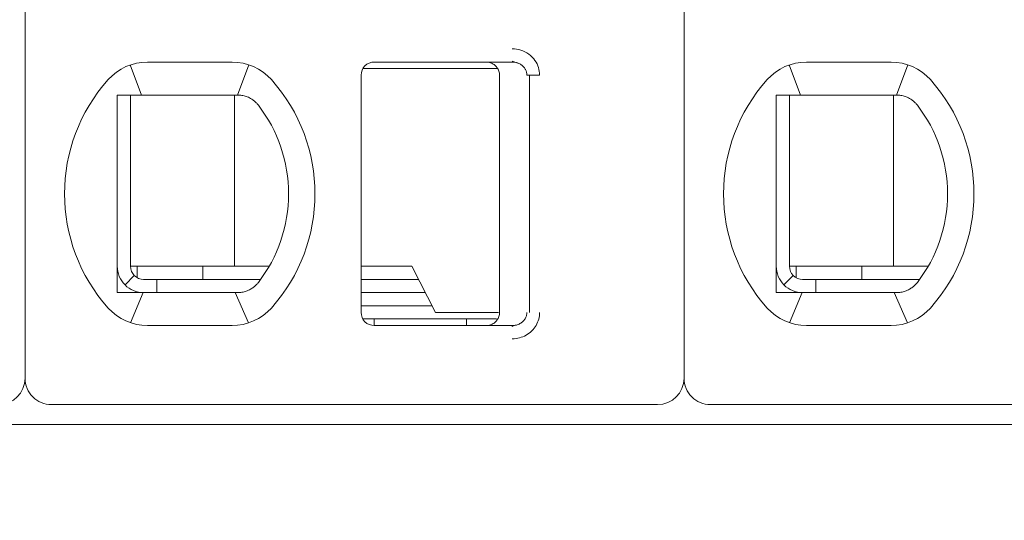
# Model space of a CAD drawing. Header units: millimetres. Extents: x -1114 to 1396, y -630 to 631.
# Tile 548 of 656: x 827.45 to 834.92, y -467.21 to -463.41. Entities that reach past the tile are written whole.
import ezdxf

# ---------------------------------------------------------------- set-up
doc = ezdxf.new("R2010")
doc.units = ezdxf.units.MM
doc.header["$MEASUREMENT"] = 0

msp = doc.modelspace()

# ---------------------------------------------------------------- linework, layer by layer
at = {"lineweight": 18}
for points, knots in [([(1038.9843, -629.7647), (1038.9843, -629.7647), (-1111.4882, -629.7647), (-1111.4882, -629.7647), (-1111.4882, -629.7647), (-1111.4882, -629.7647), (-1111.4882, 630.7883), (-1111.4882, 630.7883), (-1111.4882, 630.7883), (-1111.4882, 630.7883), (1038.9843, 630.7883), (1038.9843, 630.7883)], [0, 0, 0, 0, 0.333333, 0.333333, 0.333333, 0.333333, 0.666667, 0.666667, 0.666667, 0.666667, 1, 1, 1, 1]), ([(831.1902, -463.629), (831.2123, -463.6288), (831.2334, -463.6321), (831.2545, -463.6388), (831.2545, -463.6388), (831.2756, -463.6456), (831.2967, -463.6559), (831.3152, -463.6695), (831.3152, -463.6695), (831.3338, -463.6831), (831.3499, -463.7001), (831.3621, -463.7173), (831.3621, -463.7173), (831.3743, -463.7345), (831.3826, -463.752), (831.3883, -463.7706), (831.3883, -463.7706), (831.394, -463.7891), (831.3972, -463.8086), (831.3973, -463.829)], [0, 0, 0, 0, 0.2, 0.2, 0.2, 0.2, 0.4, 0.4, 0.4, 0.4, 0.6, 0.6, 0.6, 0.6, 0.8, 0.8, 0.8, 0.8, 1, 1, 1, 1]), ([(830.1428, -463.729), (830.1163, -463.729), (830.0909, -463.7395), (830.0721, -463.7582), (830.0721, -463.7582), (830.0533, -463.777), (830.0428, -463.8024), (830.0428, -463.829)], [0, 0, 0, 0, 0.5, 0.5, 0.5, 0.5, 1, 1, 1, 1]), ([(830.1428, -463.729), (830.1163, -463.729), (830.0909, -463.7395), (830.0721, -463.7582), (830.0721, -463.7582), (830.0533, -463.777), (830.0428, -463.8024), (830.0428, -463.829)], [0, 0, 0, 0, 0.5, 0.5, 0.5, 0.5, 1, 1, 1, 1]), ([(830.9928, -463.729), (831.0033, -463.729), (831.0138, -463.7306), (831.0238, -463.7339), (831.0238, -463.7339), (831.0338, -463.7371), (831.0432, -463.742), (831.0517, -463.7481), (831.0517, -463.7481), (831.0602, -463.7543), (831.0676, -463.7618), (831.0738, -463.7702), (831.0738, -463.7702), (831.0799, -463.7787), (831.0847, -463.7882), (831.088, -463.7982), (831.088, -463.7982), (831.0912, -463.8081), (831.0928, -463.8186), (831.0928, -463.829)], [0, 0, 0, 0, 0.2, 0.2, 0.2, 0.2, 0.4, 0.4, 0.4, 0.4, 0.6, 0.6, 0.6, 0.6, 0.8, 0.8, 0.8, 0.8, 1, 1, 1, 1]), ([(831.1902, -463.729), (831.199, -463.729), (831.2077, -463.7299), (831.2162, -463.7318), (831.2162, -463.7318), (831.2246, -463.7336), (831.2327, -463.7363), (831.2405, -463.7399), (831.2405, -463.7399), (831.248, -463.7434), (831.2552, -463.7477), (831.2618, -463.7528), (831.2618, -463.7528), (831.268, -463.7575), (831.2736, -463.7629), (831.2785, -463.7688), (831.2785, -463.7688), (831.283, -463.7743), (831.287, -463.7802), (831.2902, -463.7864), (831.2902, -463.7864), (831.2935, -463.7927), (831.296, -463.7992), (831.2978, -463.806), (831.2978, -463.806), (831.2997, -463.8135), (831.3007, -463.8212), (831.3007, -463.829)], [0, 0, 0, 0, 0.142857, 0.142857, 0.142857, 0.142857, 0.285714, 0.285714, 0.285714, 0.285714, 0.428571, 0.428571, 0.428571, 0.428571, 0.571429, 0.571429, 0.571429, 0.571429, 0.714286, 0.714286, 0.714286, 0.714286, 0.857143, 0.857143, 0.857143, 0.857143, 1, 1, 1, 1]), ([(828.1928, -463.979), (828.1996, -463.979), (828.2064, -463.979), (828.2132, -463.979), (828.2132, -463.979), (828.22, -463.979), (828.2268, -463.979), (828.2337, -463.979), (828.2337, -463.979), (828.2405, -463.979), (828.2474, -463.979), (828.2543, -463.979)], [0, 0, 0, 0, 0.333333, 0.333333, 0.333333, 0.333333, 0.666667, 0.666667, 0.666667, 0.666667, 1, 1, 1, 1]), ([(828.1928, -463.979), (828.1928, -464.0299), (828.1928, -464.0824), (828.1928, -464.1373), (828.1928, -464.1373), (828.1928, -464.1648), (828.1928, -464.1929), (828.1928, -464.2218), (828.1928, -464.2218), (828.1928, -464.2363), (828.1928, -464.251), (828.1928, -464.2659), (828.1928, -464.2659), (828.1928, -464.2808), (828.1928, -464.296), (828.1928, -464.3113), (828.1928, -464.3113), (828.1928, -464.3421), (828.1928, -464.3737), (828.1928, -464.4064), (828.1928, -464.4064), (828.1928, -464.4391), (828.1928, -464.4729), (828.1928, -464.5083), (828.1928, -464.5083), (828.1928, -464.5259), (828.1928, -464.5439), (828.1928, -464.562), (828.1928, -464.562), (828.1928, -464.5801), (828.1928, -464.5984), (828.1928, -464.6169), (828.1928, -464.6169), (828.1928, -464.6354), (828.1928, -464.6541), (828.1928, -464.673), (828.1928, -464.673), (828.1928, -464.692), (828.1928, -464.7113), (828.1928, -464.7303), (828.1928, -464.7303), (828.1928, -464.7683), (828.1928, -464.8059), (828.1928, -464.8429), (828.1928, -464.8429), (828.1928, -464.8522), (828.1928, -464.8615), (828.1928, -464.8707), (828.1928, -464.8707), (828.1928, -464.8799), (828.1928, -464.8891), (828.1928, -464.8982), (828.1928, -464.8982), (828.1928, -464.9164), (828.1928, -464.9342), (828.1928, -464.9517), (828.1928, -464.9517), (828.1928, -464.9867), (828.1928, -465.0203), (828.1928, -465.0529), (828.1928, -465.0529), (828.1928, -465.0693), (828.1928, -465.0854), (828.1928, -465.1012), (828.1928, -465.1012), (828.1928, -465.1171), (828.1928, -465.1327), (828.1928, -465.1481), (828.1928, -465.1481), (828.1928, -465.1787), (828.1928, -465.2083), (828.1928, -465.2371), (828.1928, -465.2371), (828.1928, -465.2658), (828.1928, -465.2938), (828.1928, -465.3211), (828.1928, -465.3211), (828.1928, -465.3759), (828.1928, -465.4282), (828.1928, -465.479)], [0, 0, 0, 0, 0.05, 0.05, 0.05, 0.05, 0.1, 0.1, 0.1, 0.1, 0.15, 0.15, 0.15, 0.15, 0.2, 0.2, 0.2, 0.2, 0.25, 0.25, 0.25, 0.25, 0.3, 0.3, 0.3, 0.3, 0.35, 0.35, 0.35, 0.35, 0.4, 0.4, 0.4, 0.4, 0.45, 0.45, 0.45, 0.45, 0.5, 0.5, 0.5, 0.5, 0.55, 0.55, 0.55, 0.55, 0.6, 0.6, 0.6, 0.6, 0.65, 0.65, 0.65, 0.65, 0.7, 0.7, 0.7, 0.7, 0.75, 0.75, 0.75, 0.75, 0.8, 0.8, 0.8, 0.8, 0.85, 0.85, 0.85, 0.85, 0.9, 0.9, 0.9, 0.9, 0.95, 0.95, 0.95, 0.95, 1, 1, 1, 1]), ([(828.422, -463.979), (828.4168, -463.979), (828.4116, -463.979), (828.4064, -463.979), (828.4064, -463.979), (828.4011, -463.979), (828.3958, -463.979), (828.3904, -463.979), (828.3904, -463.979), (828.385, -463.979), (828.3795, -463.979), (828.3738, -463.979), (828.3738, -463.979), (828.3682, -463.979), (828.3624, -463.979), (828.3564, -463.979), (828.3564, -463.979), (828.3504, -463.979), (828.3443, -463.979), (828.338, -463.979), (828.338, -463.979), (828.3317, -463.979), (828.3253, -463.979), (828.3187, -463.979), (828.3187, -463.979), (828.3121, -463.979), (828.3054, -463.979), (828.2984, -463.979), (828.2984, -463.979), (828.2915, -463.979), (828.2844, -463.979), (828.277, -463.979), (828.277, -463.979), (828.2696, -463.979), (828.2621, -463.979), (828.2543, -463.979)], [0, 0, 0, 0, 0.111111, 0.111111, 0.111111, 0.111111, 0.222222, 0.222222, 0.222222, 0.222222, 0.333333, 0.333333, 0.333333, 0.333333, 0.444444, 0.444444, 0.444444, 0.444444, 0.555556, 0.555556, 0.555556, 0.555556, 0.666667, 0.666667, 0.666667, 0.666667, 0.777778, 0.777778, 0.777778, 0.777778, 0.888889, 0.888889, 0.888889, 0.888889, 1, 1, 1, 1]), ([(829.1052, -463.979), (829.1005, -463.979), (829.0958, -463.979), (829.0912, -463.979), (829.0912, -463.979), (829.0865, -463.979), (829.0818, -463.979), (829.0772, -463.979), (829.0772, -463.979), (829.0727, -463.979), (829.0681, -463.979), (829.0636, -463.979)], [0, 0, 0, 0, 0.333333, 0.333333, 0.333333, 0.333333, 0.666667, 0.666667, 0.666667, 0.666667, 1, 1, 1, 1]), ([(829.2029, -464.0044), (829.1926, -463.9987), (829.1819, -463.9939), (829.1711, -463.9901), (829.1711, -463.9901), (829.1603, -463.9863), (829.1493, -463.9836), (829.1383, -463.9817), (829.1383, -463.9817), (829.1272, -463.9799), (829.1162, -463.979), (829.1052, -463.979)], [0, 0, 0, 0, 0.333333, 0.333333, 0.333333, 0.333333, 0.666667, 0.666667, 0.666667, 0.666667, 1, 1, 1, 1]), ([(833.1928, -463.979), (833.1996, -463.979), (833.2064, -463.979), (833.2132, -463.979), (833.2132, -463.979), (833.22, -463.979), (833.2268, -463.979), (833.2337, -463.979), (833.2337, -463.979), (833.2405, -463.979), (833.2474, -463.979), (833.2543, -463.979)], [0, 0, 0, 0, 0.333333, 0.333333, 0.333333, 0.333333, 0.666667, 0.666667, 0.666667, 0.666667, 1, 1, 1, 1]), ([(833.1928, -463.979), (833.1928, -464.0299), (833.1928, -464.0824), (833.1928, -464.1373), (833.1928, -464.1373), (833.1928, -464.1648), (833.1928, -464.1929), (833.1928, -464.2218), (833.1928, -464.2218), (833.1928, -464.2363), (833.1928, -464.251), (833.1928, -464.2659), (833.1928, -464.2659), (833.1928, -464.2808), (833.1928, -464.296), (833.1928, -464.3113), (833.1928, -464.3113), (833.1928, -464.3421), (833.1928, -464.3737), (833.1928, -464.4064), (833.1928, -464.4064), (833.1928, -464.4391), (833.1928, -464.4729), (833.1928, -464.5083), (833.1928, -464.5083), (833.1928, -464.5259), (833.1928, -464.5439), (833.1928, -464.562), (833.1928, -464.562), (833.1928, -464.5801), (833.1928, -464.5984), (833.1928, -464.6169), (833.1928, -464.6169), (833.1928, -464.6354), (833.1928, -464.6541), (833.1928, -464.673), (833.1928, -464.673), (833.1928, -464.692), (833.1928, -464.7113), (833.1928, -464.7303), (833.1928, -464.7303), (833.1928, -464.7683), (833.1928, -464.8059), (833.1928, -464.8429), (833.1928, -464.8429), (833.1928, -464.8522), (833.1928, -464.8615), (833.1928, -464.8707), (833.1928, -464.8707), (833.1928, -464.8799), (833.1928, -464.8891), (833.1928, -464.8982), (833.1928, -464.8982), (833.1928, -464.9164), (833.1928, -464.9342), (833.1928, -464.9517), (833.1928, -464.9517), (833.1928, -464.9867), (833.1928, -465.0203), (833.1928, -465.0529), (833.1928, -465.0529), (833.1928, -465.0693), (833.1928, -465.0854), (833.1928, -465.1012), (833.1928, -465.1012), (833.1928, -465.1171), (833.1928, -465.1327), (833.1928, -465.1481), (833.1928, -465.1481), (833.1928, -465.1787), (833.1928, -465.2083), (833.1928, -465.2371), (833.1928, -465.2371), (833.1928, -465.2658), (833.1928, -465.2938), (833.1928, -465.3211), (833.1928, -465.3211), (833.1928, -465.3759), (833.1928, -465.4282), (833.1928, -465.479)], [0, 0, 0, 0, 0.05, 0.05, 0.05, 0.05, 0.1, 0.1, 0.1, 0.1, 0.15, 0.15, 0.15, 0.15, 0.2, 0.2, 0.2, 0.2, 0.25, 0.25, 0.25, 0.25, 0.3, 0.3, 0.3, 0.3, 0.35, 0.35, 0.35, 0.35, 0.4, 0.4, 0.4, 0.4, 0.45, 0.45, 0.45, 0.45, 0.5, 0.5, 0.5, 0.5, 0.55, 0.55, 0.55, 0.55, 0.6, 0.6, 0.6, 0.6, 0.65, 0.65, 0.65, 0.65, 0.7, 0.7, 0.7, 0.7, 0.75, 0.75, 0.75, 0.75, 0.8, 0.8, 0.8, 0.8, 0.85, 0.85, 0.85, 0.85, 0.9, 0.9, 0.9, 0.9, 0.95, 0.95, 0.95, 0.95, 1, 1, 1, 1]), ([(833.422, -463.979), (833.4168, -463.979), (833.4116, -463.979), (833.4064, -463.979), (833.4064, -463.979), (833.4011, -463.979), (833.3958, -463.979), (833.3904, -463.979), (833.3904, -463.979), (833.385, -463.979), (833.3795, -463.979), (833.3738, -463.979), (833.3738, -463.979), (833.3682, -463.979), (833.3624, -463.979), (833.3564, -463.979), (833.3564, -463.979), (833.3504, -463.979), (833.3443, -463.979), (833.338, -463.979), (833.338, -463.979), (833.3317, -463.979), (833.3253, -463.979), (833.3187, -463.979), (833.3187, -463.979), (833.3121, -463.979), (833.3054, -463.979), (833.2984, -463.979), (833.2984, -463.979), (833.2915, -463.979), (833.2844, -463.979), (833.277, -463.979), (833.277, -463.979), (833.2696, -463.979), (833.2621, -463.979), (833.2543, -463.979)], [0, 0, 0, 0, 0.111111, 0.111111, 0.111111, 0.111111, 0.222222, 0.222222, 0.222222, 0.222222, 0.333333, 0.333333, 0.333333, 0.333333, 0.444444, 0.444444, 0.444444, 0.444444, 0.555556, 0.555556, 0.555556, 0.555556, 0.666667, 0.666667, 0.666667, 0.666667, 0.777778, 0.777778, 0.777778, 0.777778, 0.888889, 0.888889, 0.888889, 0.888889, 1, 1, 1, 1]), ([(834.1052, -463.979), (834.1005, -463.979), (834.0958, -463.979), (834.0912, -463.979), (834.0912, -463.979), (834.0865, -463.979), (834.0818, -463.979), (834.0772, -463.979), (834.0772, -463.979), (834.0727, -463.979), (834.0681, -463.979), (834.0636, -463.979)], [0, 0, 0, 0, 0.333333, 0.333333, 0.333333, 0.333333, 0.666667, 0.666667, 0.666667, 0.666667, 1, 1, 1, 1]), ([(834.2029, -464.0044), (834.1926, -463.9987), (834.1819, -463.9939), (834.1711, -463.9901), (834.1711, -463.9901), (834.1603, -463.9863), (834.1493, -463.9836), (834.1383, -463.9817), (834.1383, -463.9817), (834.1272, -463.9799), (834.1162, -463.979), (834.1052, -463.979)], [0, 0, 0, 0, 0.333333, 0.333333, 0.333333, 0.333333, 0.666667, 0.666667, 0.666667, 0.666667, 1, 1, 1, 1]), ([(829.2635, -464.0567), (829.2582, -464.0499), (829.2525, -464.0433), (829.2462, -464.0371), (829.2462, -464.0371), (829.2399, -464.0308), (829.233, -464.0249), (829.2258, -464.0194), (829.2258, -464.0194), (829.2186, -464.0139), (829.2109, -464.0089), (829.2029, -464.0044)], [0, 0, 0, 0, 0.333333, 0.333333, 0.333333, 0.333333, 0.666667, 0.666667, 0.666667, 0.666667, 1, 1, 1, 1]), ([(834.2635, -464.0567), (834.2582, -464.0499), (834.2525, -464.0433), (834.2462, -464.0371), (834.2462, -464.0371), (834.2399, -464.0308), (834.233, -464.0249), (834.2258, -464.0194), (834.2258, -464.0194), (834.2186, -464.0139), (834.2109, -464.0089), (834.2029, -464.0044)], [0, 0, 0, 0, 0.333333, 0.333333, 0.333333, 0.333333, 0.666667, 0.666667, 0.666667, 0.666667, 1, 1, 1, 1]), ([(828.1928, -465.279), (828.1928, -465.332), (828.2139, -465.3829), (828.2514, -465.4204), (828.2514, -465.4204), (828.2889, -465.4579), (828.3398, -465.479), (828.3928, -465.479)], [0, 0, 0, 0, 0.5, 0.5, 0.5, 0.5, 1, 1, 1, 1]), ([(828.2928, -465.279), (828.2928, -465.3055), (828.3033, -465.3309), (828.3221, -465.3497), (828.3221, -465.3497), (828.3409, -465.3684), (828.3663, -465.379), (828.3928, -465.379)], [0, 0, 0, 0, 0.5, 0.5, 0.5, 0.5, 1, 1, 1, 1]), ([(833.1928, -465.279), (833.1928, -465.332), (833.2139, -465.3829), (833.2514, -465.4204), (833.2514, -465.4204), (833.2889, -465.4579), (833.3398, -465.479), (833.3928, -465.479)], [0, 0, 0, 0, 0.5, 0.5, 0.5, 0.5, 1, 1, 1, 1]), ([(833.2928, -465.279), (833.2928, -465.3055), (833.3033, -465.3309), (833.3221, -465.3497), (833.3221, -465.3497), (833.3409, -465.3684), (833.3663, -465.379), (833.3928, -465.379)], [0, 0, 0, 0, 0.5, 0.5, 0.5, 0.5, 1, 1, 1, 1]), ([(829.2029, -465.4535), (829.2112, -465.4488), (829.219, -465.4437), (829.2263, -465.4381), (829.2263, -465.4381), (829.2336, -465.4326), (829.2404, -465.4266), (829.2466, -465.4204), (829.2466, -465.4204), (829.2528, -465.4142), (829.2584, -465.4078), (829.2635, -465.4012)], [0, 0, 0, 0, 0.333333, 0.333333, 0.333333, 0.333333, 0.666667, 0.666667, 0.666667, 0.666667, 1, 1, 1, 1]), ([(834.2029, -465.4535), (834.2112, -465.4488), (834.219, -465.4437), (834.2263, -465.4381), (834.2263, -465.4381), (834.2336, -465.4326), (834.2404, -465.4266), (834.2466, -465.4204), (834.2466, -465.4204), (834.2528, -465.4142), (834.2584, -465.4078), (834.2635, -465.4012)], [0, 0, 0, 0, 0.333333, 0.333333, 0.333333, 0.333333, 0.666667, 0.666667, 0.666667, 0.666667, 1, 1, 1, 1]), ([(828.1928, -465.479), (828.1997, -465.479), (828.2066, -465.479), (828.2134, -465.479), (828.2134, -465.479), (828.2203, -465.479), (828.2271, -465.479), (828.2339, -465.479), (828.2339, -465.479), (828.2407, -465.479), (828.2475, -465.479), (828.2543, -465.479)], [0, 0, 0, 0, 0.333333, 0.333333, 0.333333, 0.333333, 0.666667, 0.666667, 0.666667, 0.666667, 1, 1, 1, 1]), ([(828.2543, -465.479), (828.2621, -465.479), (828.2697, -465.479), (828.277, -465.479), (828.277, -465.479), (828.2844, -465.479), (828.2915, -465.479), (828.2984, -465.479), (828.2984, -465.479), (828.3054, -465.479), (828.3121, -465.479), (828.3187, -465.479), (828.3187, -465.479), (828.3253, -465.479), (828.3317, -465.479), (828.338, -465.479), (828.338, -465.479), (828.3443, -465.479), (828.3504, -465.479), (828.3564, -465.479), (828.3564, -465.479), (828.3624, -465.479), (828.3682, -465.479), (828.3738, -465.479), (828.3738, -465.479), (828.3795, -465.479), (828.385, -465.479), (828.3904, -465.479), (828.3904, -465.479), (828.3958, -465.479), (828.4011, -465.479), (828.4064, -465.479), (828.4064, -465.479), (828.4116, -465.479), (828.4168, -465.479), (828.422, -465.479)], [0, 0, 0, 0, 0.111111, 0.111111, 0.111111, 0.111111, 0.222222, 0.222222, 0.222222, 0.222222, 0.333333, 0.333333, 0.333333, 0.333333, 0.444444, 0.444444, 0.444444, 0.444444, 0.555556, 0.555556, 0.555556, 0.555556, 0.666667, 0.666667, 0.666667, 0.666667, 0.777778, 0.777778, 0.777778, 0.777778, 0.888889, 0.888889, 0.888889, 0.888889, 1, 1, 1, 1]), ([(829.0636, -465.479), (829.0681, -465.479), (829.0727, -465.479), (829.0773, -465.479), (829.0773, -465.479), (829.0819, -465.479), (829.0865, -465.479), (829.0912, -465.479), (829.0912, -465.479), (829.0959, -465.479), (829.1005, -465.479), (829.1052, -465.479)], [0, 0, 0, 0, 0.333333, 0.333333, 0.333333, 0.333333, 0.666667, 0.666667, 0.666667, 0.666667, 1, 1, 1, 1]), ([(829.2029, -465.4535), (829.1928, -465.4592), (829.1823, -465.4639), (829.1715, -465.4676), (829.1715, -465.4676), (829.1608, -465.4714), (829.1498, -465.4742), (829.1387, -465.4761), (829.1387, -465.4761), (829.1276, -465.478), (829.1164, -465.479), (829.1052, -465.479)], [0, 0, 0, 0, 0.333333, 0.333333, 0.333333, 0.333333, 0.666667, 0.666667, 0.666667, 0.666667, 1, 1, 1, 1]), ([(833.1928, -465.479), (833.1997, -465.479), (833.2066, -465.479), (833.2134, -465.479), (833.2134, -465.479), (833.2203, -465.479), (833.2271, -465.479), (833.2339, -465.479), (833.2339, -465.479), (833.2407, -465.479), (833.2475, -465.479), (833.2543, -465.479)], [0, 0, 0, 0, 0.333333, 0.333333, 0.333333, 0.333333, 0.666667, 0.666667, 0.666667, 0.666667, 1, 1, 1, 1]), ([(833.2543, -465.479), (833.2621, -465.479), (833.2697, -465.479), (833.277, -465.479), (833.277, -465.479), (833.2844, -465.479), (833.2915, -465.479), (833.2984, -465.479), (833.2984, -465.479), (833.3054, -465.479), (833.3121, -465.479), (833.3187, -465.479), (833.3187, -465.479), (833.3253, -465.479), (833.3317, -465.479), (833.338, -465.479), (833.338, -465.479), (833.3443, -465.479), (833.3504, -465.479), (833.3564, -465.479), (833.3564, -465.479), (833.3624, -465.479), (833.3682, -465.479), (833.3738, -465.479), (833.3738, -465.479), (833.3795, -465.479), (833.385, -465.479), (833.3904, -465.479), (833.3904, -465.479), (833.3958, -465.479), (833.4011, -465.479), (833.4064, -465.479), (833.4064, -465.479), (833.4116, -465.479), (833.4168, -465.479), (833.422, -465.479)], [0, 0, 0, 0, 0.111111, 0.111111, 0.111111, 0.111111, 0.222222, 0.222222, 0.222222, 0.222222, 0.333333, 0.333333, 0.333333, 0.333333, 0.444444, 0.444444, 0.444444, 0.444444, 0.555556, 0.555556, 0.555556, 0.555556, 0.666667, 0.666667, 0.666667, 0.666667, 0.777778, 0.777778, 0.777778, 0.777778, 0.888889, 0.888889, 0.888889, 0.888889, 1, 1, 1, 1]), ([(834.0636, -465.479), (834.0681, -465.479), (834.0727, -465.479), (834.0773, -465.479), (834.0773, -465.479), (834.0819, -465.479), (834.0865, -465.479), (834.0912, -465.479), (834.0912, -465.479), (834.0959, -465.479), (834.1005, -465.479), (834.1052, -465.479)], [0, 0, 0, 0, 0.333333, 0.333333, 0.333333, 0.333333, 0.666667, 0.666667, 0.666667, 0.666667, 1, 1, 1, 1]), ([(834.2029, -465.4535), (834.1928, -465.4592), (834.1823, -465.4639), (834.1715, -465.4676), (834.1715, -465.4676), (834.1608, -465.4714), (834.1498, -465.4742), (834.1387, -465.4761), (834.1387, -465.4761), (834.1276, -465.478), (834.1164, -465.479), (834.1052, -465.479)], [0, 0, 0, 0, 0.333333, 0.333333, 0.333333, 0.333333, 0.666667, 0.666667, 0.666667, 0.666667, 1, 1, 1, 1]), ([(830.0428, -465.629), (830.0428, -465.6555), (830.0533, -465.6809), (830.0721, -465.6997), (830.0721, -465.6997), (830.0909, -465.7184), (830.1163, -465.729), (830.1428, -465.729)], [0, 0, 0, 0, 0.5, 0.5, 0.5, 0.5, 1, 1, 1, 1]), ([(830.0428, -465.629), (830.0428, -465.6555), (830.0533, -465.6809), (830.0721, -465.6997), (830.0721, -465.6997), (830.0909, -465.7184), (830.1163, -465.729), (830.1428, -465.729)], [0, 0, 0, 0, 0.5, 0.5, 0.5, 0.5, 1, 1, 1, 1]), ([(831.0928, -465.629), (831.0928, -465.6394), (831.0912, -465.6498), (831.0879, -465.6598), (831.0879, -465.6598), (831.0847, -465.6697), (831.0799, -465.6792), (831.0738, -465.6876), (831.0738, -465.6876), (831.0677, -465.6961), (831.0602, -465.7036), (831.0518, -465.7097), (831.0518, -465.7097), (831.0433, -465.7159), (831.0339, -465.7207), (831.0239, -465.724), (831.0239, -465.724), (831.0139, -465.7273), (831.0034, -465.729), (830.9928, -465.729)], [0, 0, 0, 0, 0.2, 0.2, 0.2, 0.2, 0.4, 0.4, 0.4, 0.4, 0.6, 0.6, 0.6, 0.6, 0.8, 0.8, 0.8, 0.8, 1, 1, 1, 1]), ([(831.3007, -465.629), (831.3007, -465.6374), (831.2995, -465.646), (831.2971, -465.6542), (831.2971, -465.6542), (831.2948, -465.6623), (831.2913, -465.6702), (831.2868, -465.6775), (831.2868, -465.6775), (831.2823, -465.6849), (831.2766, -465.6918), (831.2702, -465.698), (831.2702, -465.698), (831.2636, -465.7042), (831.2561, -465.7097), (831.2481, -465.7142), (831.2481, -465.7142), (831.2395, -465.7189), (831.2303, -465.7226), (831.2207, -465.7251), (831.2207, -465.7251), (831.2108, -465.7277), (831.2005, -465.729), (831.1902, -465.729)], [0, 0, 0, 0, 0.166667, 0.166667, 0.166667, 0.166667, 0.333333, 0.333333, 0.333333, 0.333333, 0.5, 0.5, 0.5, 0.5, 0.666667, 0.666667, 0.666667, 0.666667, 0.833333, 0.833333, 0.833333, 0.833333, 1, 1, 1, 1]), ([(831.3973, -465.629), (831.3973, -465.6463), (831.3951, -465.6631), (831.3905, -465.6797), (831.3905, -465.6797), (831.386, -465.6962), (831.3791, -465.7126), (831.3703, -465.7277), (831.3703, -465.7277), (831.3615, -465.7428), (831.3507, -465.7567), (831.3379, -465.7692), (831.3379, -465.7692), (831.3251, -465.7817), (831.3102, -465.7929), (831.2945, -465.8018), (831.2945, -465.8018), (831.2788, -465.8107), (831.2623, -465.8173), (831.2449, -465.8219), (831.2449, -465.8219), (831.2275, -465.8264), (831.2093, -465.8288), (831.1902, -465.829)], [0, 0, 0, 0, 0.166667, 0.166667, 0.166667, 0.166667, 0.333333, 0.333333, 0.333333, 0.333333, 0.5, 0.5, 0.5, 0.5, 0.666667, 0.666667, 0.666667, 0.666667, 0.833333, 0.833333, 0.833333, 0.833333, 1, 1, 1, 1]), ([(827.4928, -466.129), (827.4928, -466.182), (827.5139, -466.2329), (827.5514, -466.2704), (827.5514, -466.2704), (827.5889, -466.3079), (827.6398, -466.329), (827.6928, -466.329)], [0, 0, 0, 0, 0.5, 0.5, 0.5, 0.5, 1, 1, 1, 1]), ([(832.4928, -466.129), (832.4928, -466.182), (832.5139, -466.2329), (832.5514, -466.2704), (832.5514, -466.2704), (832.5889, -466.3079), (832.6398, -466.329), (832.6928, -466.329)], [0, 0, 0, 0, 0.5, 0.5, 0.5, 0.5, 1, 1, 1, 1])]:
    msp.add_open_spline(points, degree=3, knots=knots, dxfattribs=at)
for points in [[(827.4928, -455.709), (827.4928, -455.709), (827.4928, -466.129), (827.4928, -466.129)], [(827.4928, -455.709), (827.4928, -455.709), (827.4928, -466.129), (827.4928, -466.129)], [(832.4928, -455.709), (832.4928, -455.709), (832.4928, -466.129), (832.4928, -466.129)], [(832.4928, -455.709), (832.4928, -455.709), (832.4928, -466.129), (832.4928, -466.129)], [(828.422, -463.729), (828.3082, -463.729), (828.1997, -463.7775), (828.1239, -463.8623)], [(828.422, -463.729), (828.3082, -463.729), (828.1997, -463.7775), (828.1239, -463.8623)], [(828.2912, -463.7509), (828.2912, -463.7509), (828.3757, -463.979), (828.3757, -463.979)], [(828.422, -463.729), (828.422, -463.729), (829.0636, -463.729), (829.0636, -463.729)], [(828.422, -463.729), (828.422, -463.729), (829.0636, -463.729), (829.0636, -463.729)], [(829.3618, -463.8623), (829.2859, -463.7775), (829.1775, -463.729), (829.0636, -463.729)], [(829.3618, -463.8623), (829.2859, -463.7775), (829.1775, -463.729), (829.0636, -463.729)], [(829.19, -463.7495), (829.19, -463.7495), (829.1045, -463.979), (829.1045, -463.979)], [(830.1428, -463.729), (830.1428, -463.729), (831.1902, -463.729), (831.1902, -463.729)], [(830.1428, -463.729), (830.1428, -463.729), (831.1902, -463.729), (831.1902, -463.729)], [(831.1902, -463.729), (831.1902, -463.729), (830.9928, -463.729), (830.9928, -463.729)], [(831.1892, -463.722), (831.1892, -463.722), (831.2328, -463.7368), (831.2328, -463.7368)], [(833.422, -463.729), (833.3082, -463.729), (833.1997, -463.7775), (833.1239, -463.8623)], [(833.422, -463.729), (833.3082, -463.729), (833.1997, -463.7775), (833.1239, -463.8623)], [(833.2912, -463.7509), (833.2912, -463.7509), (833.3757, -463.979), (833.3757, -463.979)], [(833.422, -463.729), (833.422, -463.729), (834.0636, -463.729), (834.0636, -463.729)], [(833.422, -463.729), (833.422, -463.729), (834.0636, -463.729), (834.0636, -463.729)], [(834.3618, -463.8623), (834.2859, -463.7775), (834.1775, -463.729), (834.0636, -463.729)], [(834.3618, -463.8623), (834.2859, -463.7775), (834.1775, -463.729), (834.0636, -463.729)], [(834.1045, -463.979), (834.1045, -463.979), (834.19, -463.7495), (834.19, -463.7495)], [(830.0428, -465.629), (830.0428, -465.629), (830.0428, -463.829), (830.0428, -463.829)], [(830.0428, -465.629), (830.0428, -465.629), (830.0428, -463.829), (830.0428, -463.829)], [(830.7237, -463.779), (830.7237, -463.779), (830.0562, -463.779), (830.0562, -463.779)], [(831.073, -463.779), (831.073, -463.779), (830.7237, -463.779), (830.7237, -463.779)], [(831.0928, -465.629), (831.0928, -465.629), (831.0928, -463.829), (831.0928, -463.829)], [(831.3007, -463.829), (831.3007, -463.829), (831.3973, -463.829), (831.3973, -463.829)], [(831.3206, -465.629), (831.3206, -465.629), (831.3206, -463.829), (831.3206, -463.829)], [(828.1239, -463.8623), (827.6825, -464.3558), (827.6825, -465.1021), (828.1239, -465.5956)], [(828.1239, -463.8623), (827.6825, -464.3558), (827.6825, -465.1021), (828.1239, -465.5956)], [(829.3618, -465.5956), (829.8032, -465.1021), (829.8032, -464.3558), (829.3618, -463.8623)], [(829.3618, -465.5956), (829.8032, -465.1021), (829.8032, -464.3558), (829.3618, -463.8623)], [(833.1239, -463.8623), (832.6825, -464.3558), (832.6825, -465.1021), (833.1239, -465.5956)], [(833.1239, -463.8623), (832.6825, -464.3558), (832.6825, -465.1021), (833.1239, -465.5956)], [(834.3618, -465.5956), (834.8032, -465.1021), (834.8032, -464.3558), (834.3618, -463.8623)], [(834.3618, -465.5956), (834.8032, -465.1021), (834.8032, -464.3558), (834.3618, -463.8623)], [(828.2928, -463.979), (828.2928, -463.979), (828.2928, -465.279), (828.2928, -465.279)], [(829.0636, -463.979), (829.0636, -463.979), (828.422, -463.979), (828.422, -463.979)], [(829.0819, -463.979), (829.0819, -463.979), (829.0819, -465.279), (829.0819, -465.279)], [(833.2928, -463.979), (833.2928, -463.979), (833.2928, -465.279), (833.2928, -465.279)], [(834.0636, -463.979), (834.0636, -463.979), (833.422, -463.979), (833.422, -463.979)], [(834.0819, -463.979), (834.0819, -463.979), (834.0819, -465.279), (834.0819, -465.279)], [(829.4928, -464.729), (829.4928, -464.4857), (829.4122, -464.2493), (829.2635, -464.0567)], [(834.4928, -464.729), (834.4928, -464.4857), (834.4122, -464.2493), (834.2635, -464.0567)], [(829.2635, -465.4012), (829.4122, -465.2086), (829.4928, -464.9722), (829.4928, -464.729)], [(834.2635, -465.4012), (834.4122, -465.2086), (834.4928, -464.9722), (834.4928, -464.729)], [(828.2928, -465.279), (828.2928, -465.279), (829.0523, -465.279), (829.0523, -465.279)], [(828.3428, -465.3655), (828.3428, -465.3655), (828.3428, -465.2789), (828.3428, -465.2789)], [(828.8428, -465.379), (828.8428, -465.379), (828.8428, -465.279), (828.8428, -465.279)], [(829.0523, -465.279), (829.0523, -465.279), (829.1031, -465.279), (829.1031, -465.279)], [(829.3455, -465.279), (829.3455, -465.279), (829.1031, -465.279), (829.1031, -465.279)], [(830.4271, -465.279), (830.4271, -465.279), (830.0428, -465.279), (830.0428, -465.279)], [(830.6077, -465.629), (830.6077, -465.629), (830.4271, -465.279), (830.4271, -465.279)], [(833.2928, -465.279), (833.2928, -465.279), (834.0523, -465.279), (834.0523, -465.279)], [(833.3428, -465.3655), (833.3428, -465.3655), (833.3428, -465.2789), (833.3428, -465.2789)], [(833.8428, -465.379), (833.8428, -465.379), (833.8428, -465.279), (833.8428, -465.279)], [(834.0523, -465.279), (834.0523, -465.279), (834.1031, -465.279), (834.1031, -465.279)], [(834.3455, -465.279), (834.3455, -465.279), (834.1031, -465.279), (834.1031, -465.279)], [(828.3221, -465.3497), (828.3221, -465.3497), (828.2514, -465.4204), (828.2514, -465.4204)], [(828.4928, -465.379), (828.4928, -465.379), (828.3928, -465.379), (828.3928, -465.379)], [(828.4928, -465.379), (828.4928, -465.379), (829.2802, -465.379), (829.2802, -465.379)], [(828.4928, -465.379), (828.4928, -465.379), (828.4928, -465.479), (828.4928, -465.479)], [(830.0428, -465.379), (830.0428, -465.379), (830.4787, -465.379), (830.4787, -465.379)], [(833.3221, -465.3497), (833.3221, -465.3497), (833.2514, -465.4204), (833.2514, -465.4204)], [(833.4928, -465.379), (833.4928, -465.379), (833.3928, -465.379), (833.3928, -465.379)], [(833.4928, -465.379), (833.4928, -465.379), (834.2802, -465.379), (834.2802, -465.379)], [(833.4928, -465.379), (833.4928, -465.379), (833.4928, -465.479), (833.4928, -465.479)], [(828.2922, -465.7073), (828.2922, -465.7073), (828.3896, -465.479), (828.3896, -465.479)], [(828.422, -465.479), (828.422, -465.479), (829.0636, -465.479), (829.0636, -465.479)], [(829.0867, -465.479), (829.0867, -465.479), (829.1879, -465.7092), (829.1879, -465.7092)], [(830.5303, -465.479), (830.5303, -465.479), (830.0428, -465.479), (830.0428, -465.479)], [(833.2922, -465.7073), (833.2922, -465.7073), (833.3896, -465.479), (833.3896, -465.479)], [(833.422, -465.479), (833.422, -465.479), (834.0636, -465.479), (834.0636, -465.479)], [(834.1879, -465.7092), (834.1879, -465.7092), (834.0867, -465.479), (834.0867, -465.479)], [(828.1239, -465.5956), (828.1997, -465.6805), (828.3082, -465.729), (828.422, -465.729)], [(828.1239, -465.5956), (828.1997, -465.6805), (828.3082, -465.729), (828.422, -465.729)], [(829.0636, -465.729), (829.1775, -465.729), (829.2859, -465.6805), (829.3618, -465.5956)], [(829.0636, -465.729), (829.1775, -465.729), (829.2859, -465.6805), (829.3618, -465.5956)], [(830.5819, -465.579), (830.5819, -465.579), (830.0428, -465.579), (830.0428, -465.579)], [(830.6077, -465.629), (830.6077, -465.629), (830.7237, -465.629), (830.7237, -465.629)], [(830.7237, -465.629), (830.7237, -465.629), (831.0862, -465.629), (831.0862, -465.629)], [(833.1239, -465.5956), (833.1997, -465.6805), (833.3082, -465.729), (833.422, -465.729)], [(833.1239, -465.5956), (833.1997, -465.6805), (833.3082, -465.729), (833.422, -465.729)], [(834.0636, -465.729), (834.1775, -465.729), (834.2859, -465.6805), (834.3618, -465.5956)], [(834.0636, -465.729), (834.1775, -465.729), (834.2859, -465.6805), (834.3618, -465.5956)], [(831.0693, -465.679), (831.0693, -465.679), (830.0562, -465.679), (830.0562, -465.679)], [(830.1428, -465.729), (830.1428, -465.729), (830.1428, -465.679), (830.1428, -465.679)], [(830.8428, -465.679), (830.8428, -465.679), (830.8428, -465.729), (830.8428, -465.729)], [(828.422, -465.729), (828.422, -465.729), (829.0636, -465.729), (829.0636, -465.729)], [(829.0636, -465.729), (829.0636, -465.729), (828.422, -465.729), (828.422, -465.729)], [(830.1428, -465.729), (830.1428, -465.729), (831.1902, -465.729), (831.1902, -465.729)], [(830.1428, -465.729), (830.1428, -465.729), (831.1902, -465.729), (831.1902, -465.729)], [(831.2124, -465.7269), (831.2124, -465.7269), (831.1892, -465.7359), (831.1892, -465.7359)], [(831.1902, -465.7358), (831.1902, -465.7358), (831.1902, -465.729), (831.1902, -465.729)], [(833.422, -465.729), (833.422, -465.729), (834.0636, -465.729), (834.0636, -465.729)], [(834.0636, -465.729), (834.0636, -465.729), (833.422, -465.729), (833.422, -465.729)], [(827.2928, -466.329), (827.4033, -466.329), (827.4928, -466.2394), (827.4928, -466.129)], [(832.2928, -466.329), (832.4033, -466.329), (832.4928, -466.2394), (832.4928, -466.129)], [(827.6928, -466.329), (827.6928, -466.329), (832.2928, -466.329), (832.2928, -466.329)], [(832.6928, -466.329), (832.6928, -466.329), (837.2928, -466.329), (837.2928, -466.329)], [(842.3428, -466.479), (842.3428, -466.479), (802.6428, -466.479), (802.6428, -466.479)]]:
    msp.add_open_spline(points, degree=3, dxfattribs=at)

doc.saveas('drawing.dxf')
